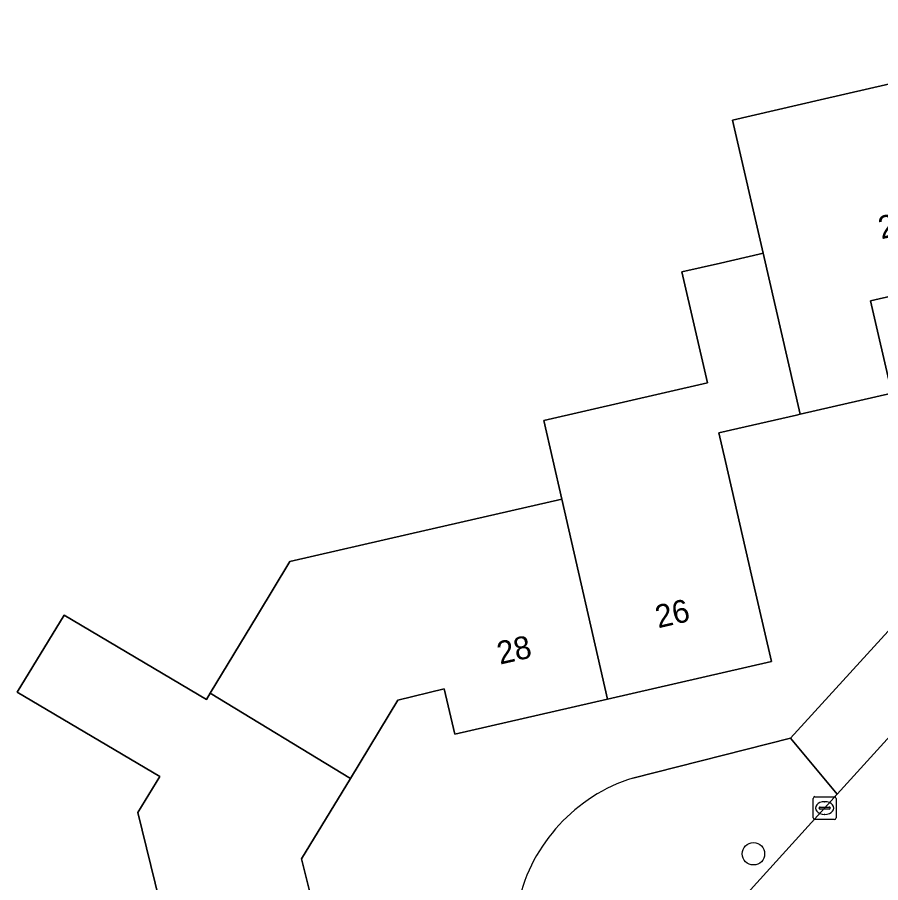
# Model space of a CAD drawing. Extents: x 157648 to 158502, y 379212 to 380938.
# Drawn here: x 158125.12 to 158162.91, y 380530.38 to 380568.26 of the extents above; entities that cross this region are included whole.
import ezdxf

# ---------------------------------------------------------------- set-up
doc = ezdxf.new("R2010")
doc.units = 0
for name, color, linetype in [('IMGEO_Boom', 7, 'Continuous'), ('IMGEO_Erf', 7, 'Continuous'), ('IMGEO_Kolk', 7, 'Continuous'), ('IMGEO_Pand', 7, 'Continuous'), ('IMGEO_Pand_nummerreeks', 7, 'Continuous'), ('IMGEO_Rijbaan_lokaal_open', 7, 'Continuous'), ('IMGEO_Voetpad_open', 7, 'Continuous')]:
    doc.layers.add(name, color=color, linetype=linetype)

msp = doc.modelspace()

# ---------------------------------------------------------------- linework, layer by layer
at = {"layer": 'IMGEO_Boom'}
msp.add_circle((158157.337, 380531.639), 0.489, dxfattribs=at)
at = {"layer": 'IMGEO_Erf'}
for points in [[(158152.052, 380534.953), (158158.961, 380536.699), (158203.054, 380585.037)], [(158133.606, 380520.353), (158130.392, 380533.449), (158131.349, 380535.028), (158125.116, 380538.715), (158127.16, 380542.088), (158133.393, 380538.401), (158133.557, 380538.672), (158135.628, 380542.09), (158137.048, 380544.433), (158142.253, 380545.629), (158148.947, 380547.167), (158148.157, 380550.608), (158155.319, 380552.251), (158154.202, 380557.11), (158155.893, 380557.499), (158157.584, 380557.887), (158157.76, 380557.928), (158156.419, 380563.761), (158160.255, 380564.643), (158164.383, 380565.591)], [(158169.132, 380557.378), (158162.465, 380555.846), (158163.395, 380551.801), (158159.381, 380550.88), (158159.224, 380550.844), (158156.65, 380550.252), (158155.822, 380550.062), (158156.109, 380548.813), (158157.253, 380543.835), (158158.12, 380540.062), (158150.955, 380538.416), (158144.264, 380536.878), (158143.806, 380538.867), (158141.772, 380538.367), (158139.697, 380534.943), (158137.561, 380531.418), (158138.176, 380528.914)]]:
    msp.add_lwpolyline(points, dxfattribs=at)
msp.add_arc((158154.303, 380527.856), 7.446, 107.6009, 166.9197, dxfattribs=at)
at = {"layer": 'IMGEO_Kolk'}
for p, q in [((158159.952, 380533.215), (158159.952, 380534.067)), ((158160.027, 380534.141), (158160.879, 380534.141)), ((158160.44, 380533.921), (158160.465, 380533.921)), ((158160.953, 380534.067), (158160.953, 380533.215)), ((158160.211, 380533.635), (158160.211, 380533.647)), ((158160.649, 380533.598), (158160.251, 380533.598)), ((158160.254, 380533.684), (158160.652, 380533.684)), ((158160.695, 380533.647), (158160.695, 380533.635)), ((158160.879, 380533.141), (158160.027, 380533.141)), ((158160.463, 380533.361), (158160.438, 380533.361))]:
    msp.add_line(p, q, dxfattribs=at)
for points in [[(158159.952, 380533.215), (158159.952, 380534.067)], [(158160.027, 380534.141), (158160.879, 380534.141)], [(158160.953, 380534.067), (158160.953, 380533.215)], [(158160.879, 380533.141), (158160.027, 380533.141)]]:
    msp.add_lwpolyline(points, dxfattribs=at)
for centre, radius, start, end in [((158160.029, 380534.065), 0.0765, 91.552, 178.448), ((158160.029, 380534.065), 0.0765, 91.552, 178.448), ((158160.877, 380534.065), 0.0765, 1.552, 88.448), ((158160.877, 380534.065), 0.0765, 1.552, 88.448), ((158160.251, 380533.644), 0.0403, 85.8775, 175.7526), ((158160.248, 380533.634), 0.0366, 178.938, 274.7102), ((158160.652, 380533.641), 0.043, 264.8664, 352.4533), ((158160.656, 380533.646), 0.0386, 1.7309, 96.639), ((158160.029, 380533.217), 0.0765, 181.552, 268.448), ((158160.029, 380533.217), 0.0765, 181.552, 268.448), ((158160.877, 380533.217), 0.0765, 271.552, 358.448), ((158160.877, 380533.217), 0.0765, 271.552, 358.448)]:
    msp.add_arc(centre, radius, start, end, dxfattribs=at)
for centre, major_axis, ratio, start_param, end_param in [((158160.439, 380533.641), (-0.387, 0.002), 0.722429, 4.712389, 7.853982), ((158160.464, 380533.641), (-0.39, 0.002), 0.717154, 1.570796, 4.712389)]:
    msp.add_ellipse(centre, major_axis=major_axis, ratio=ratio, start_param=start_param, end_param=end_param, dxfattribs=at)
at = {"layer": 'IMGEO_Pand'}
for points in [[(158167.124, 380566.117), (158167.099, 380566.215), (158166.906, 380566.171), (158164.383, 380565.591), (158160.255, 380564.643), (158156.419, 380563.761), (158157.76, 380557.928), (158159.381, 380550.88), (158163.395, 380551.801), (158162.465, 380555.846), (158169.132, 380557.378)], [(158157.76, 380557.928), (158157.584, 380557.887), (158155.893, 380557.499), (158154.202, 380557.11), (158155.319, 380552.251), (158148.157, 380550.608), (158148.947, 380547.167), (158150.955, 380538.416), (158158.12, 380540.062), (158157.253, 380543.835), (158156.109, 380548.813), (158155.822, 380550.062), (158156.65, 380550.252), (158159.224, 380550.844), (158159.381, 380550.88)], [(158133.557, 380538.672), (158139.697, 380534.943), (158141.772, 380538.367), (158143.806, 380538.867), (158144.264, 380536.878), (158150.955, 380538.416), (158148.947, 380547.167), (158142.253, 380545.629), (158137.048, 380544.433), (158135.628, 380542.09)], [(158142.469, 380522.455), (158140.73, 380529.541), (158138.176, 380528.914), (158137.561, 380531.418), (158139.697, 380534.943), (158133.557, 380538.672), (158133.393, 380538.401), (158127.16, 380542.088), (158125.116, 380538.715), (158131.349, 380535.028), (158130.392, 380533.449), (158133.606, 380520.353)]]:
    msp.add_lwpolyline(points, close=True, dxfattribs=at)
at = {"layer": 'IMGEO_Rijbaan_lokaal_open'}
msp.add_lwpolyline([(158161.015, 380525.72), (158180.789, 380547.505), (158184.386, 380551.425), (158194.162, 380562.139), (158197.241, 380565.485), (158199.255, 380567.716), (158202.84, 380571.622), (158208.577, 380577.884), (158204.43, 380581.784), (158201.362, 380578.522), (158196.246, 380572.942), (158190.145, 380566.306), (158187.705, 380563.61), (158184.482, 380560.078), (158177.834, 380552.801), (158166.087, 380539.848), (158161.006, 380534.247), (158156.78, 380529.591)], dxfattribs=at)
at = {"layer": 'IMGEO_Voetpad_open'}
for points in [[(158277.661, 380606.606), (158277.805, 380608.138), (158263.48, 380604.733), (158252.238, 380602.054), (158209.338, 380591.898), (158209.284, 380591.839), (158206.898, 380589.238), (158205.347, 380587.551), (158203.054, 380585.037), (158158.961, 380536.699), (158161.006, 380534.247), (158166.087, 380539.848), (158177.834, 380552.801), (158184.482, 380560.078), (158187.705, 380563.61), (158190.145, 380566.306), (158196.246, 380572.942), (158201.362, 380578.522), (158204.43, 380581.784), (158205.278, 380582.686)], [(158156.78, 380529.591), (158161.006, 380534.247), (158158.961, 380536.699), (158152.052, 380534.953)]]:
    msp.add_lwpolyline(points, dxfattribs=at)
msp.add_arc((158154.303, 380527.856), 7.446, 107.6009, 166.9197, dxfattribs=at)

# ---------------------------------------------------------------- texts
at = {"layer": 'IMGEO_Pand_nummerreeks'}
for s, rotation, p in [('24', 12.9431, (158162.932, 380558.538)), ('26', 12.9431, (158153.168, 380541.509)), ('28', 12.9415, (158146.243, 380539.918))]:
    msp.add_text(s, height=1, rotation=rotation, dxfattribs=at).set_placement(p)

doc.saveas('drawing.dxf')
